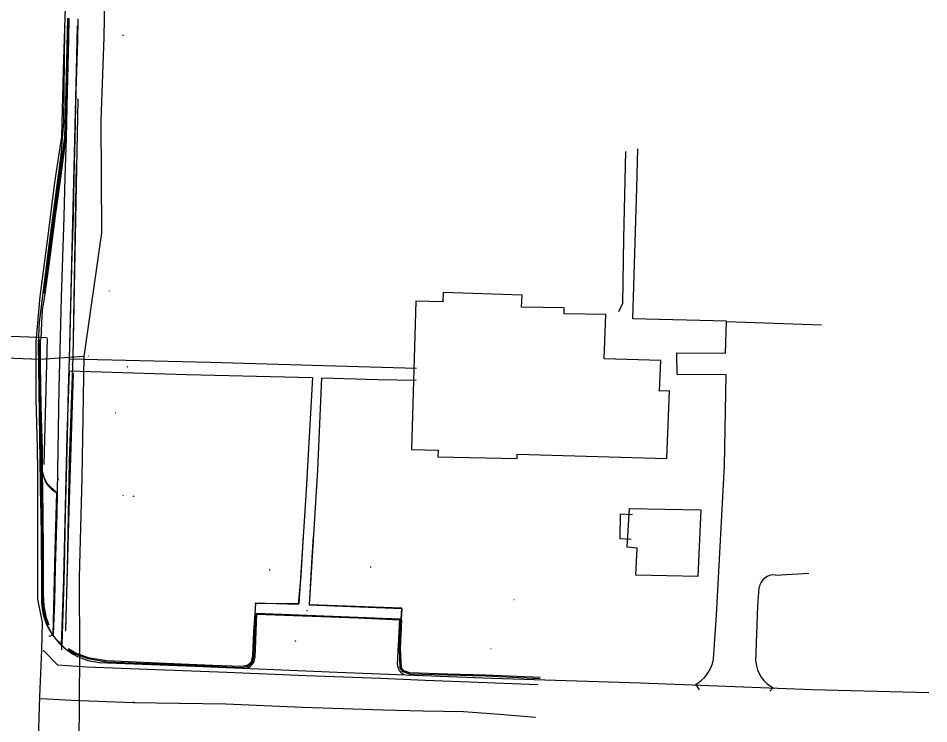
# Model space of a CAD drawing. Extents: x 978516 to 993312, y 1836504 to 1846212.
# Drawn here: x 992548.5 to 992888, y 1844891.7 to 1845154.9 of the extents above; entities that cross this region are included whole.
import ezdxf

# ---------------------------------------------------------------- set-up
doc = ezdxf.new("R2010")
doc.units = 0
for name, color, linetype in [('S_BUILDING', 7, 'Continuous'), ('S_CURB', 7, 'Continuous'), ('S_DRIVEWAY', 7, 'Continuous'), ('S_EDGE_PAVEMENT', 7, 'Continuous'), ('S_FENCE', 7, 'Continuous'), ('S_GAS_UTILITIES', 7, 'Continuous'), ('S_MSC_PT_SYM', 7, 'Continuous'), ('S_PARKING', 7, 'Continuous'), ('S_PAVEMENT_CROWN', 7, 'Continuous'), ('S_SHOULDER', 7, 'Continuous'), ('S_SIDEWALK', 7, 'Continuous'), ('S_TRAFFIC_SIGNAL', 7, 'Continuous')]:
    doc.layers.add(name, color=color, linetype=linetype)

msp = doc.modelspace()

# ---------------------------------------------------------------- linework, layer by layer
at = {"layer": 'S_BUILDING'}
for points in [[(992696.79, 1845049.31), (992695.2, 1844993.98), (992705.14, 1844993.8), (992705.01, 1844991.28), (992734.55, 1844990.68), (992734.59, 1844992.24), (992790.33, 1844990.7), (992791.31, 1845015.88), (992787.56, 1845015.84), (992788.05, 1845027.27), (992767.02, 1845027.86), (992767.57, 1845044.4), (992752.12, 1845044.65), (992752.1, 1845046.83), (992736.17, 1845047.17), (992736.42, 1845051.65), (992706.95, 1845052.53), (992706.87, 1845049.06), (992696.79, 1845049.31)], [(992803.03, 1844971.54), (992801.86, 1844946.61), (992778.83, 1844947.19), (992779.22, 1844957.19), (992775.53, 1844957.56), (992776.44, 1844972.07), (992803.03, 1844971.54)]]:
    msp.add_lwpolyline(points, dxfattribs=at)
at = {"layer": 'S_CURB'}
for p, q in [((992561.61, 1844924.91), (992559.88, 1844924.33)), ((992564.68, 1844921.32), (992564.63, 1844919.33)), ((992801.11, 1844906.37), (992802.37, 1844904.34)), ((992829.92, 1844905.16), (992828.79, 1844903.95))]:
    msp.add_line(p, q, dxfattribs=at)
for points in [[(992566.89, 1845154.87), (992566.78, 1845149.37), (992566.23, 1845128.21), (992565.76, 1845110.49), (992563.76, 1845095.77), (992561.76, 1845081.05), (992559.89, 1845066.61), (992558.01, 1845052.17)], [(992567.29, 1845154.86), (992567.18, 1845149.36), (992566.63, 1845128.2), (992566.16, 1845110.46), (992564.16, 1845095.73), (992562.16, 1845081), (992560.29, 1845066.56), (992558.41, 1845052.12)], [(992556.29, 1845035.09), (992556.26, 1845025.84), (992556.58, 1845010.03), (992557, 1844993.81), (992557.04, 1844985.98)], [(992556.69, 1845035.09), (992556.66, 1845025.85), (992556.98, 1845010.04), (992557.4, 1844993.82), (992557.44, 1844985.98)], [(992557.01, 1844985.82), (992557.23, 1844970.11), (992557.39, 1844955.5), (992557.43, 1844940.18), (992557.61, 1844935.58), (992558.54, 1844931.15), (992559.57, 1844928.46)], [(992557.41, 1844985.82), (992557.63, 1844970.11), (992557.79, 1844955.5), (992557.83, 1844940.19), (992558.01, 1844935.63), (992558.93, 1844931.26), (992559.94, 1844928.61)], [(992567, 1844919.44), (992569.94, 1844917.65), (992574.43, 1844916.11), (992581.44, 1844914.89), (992600.71, 1844914.07), (992620.87, 1844913.2), (992631.83, 1844912.78), (992634.13, 1844913.21), (992635.82, 1844914.6), (992636.39, 1844916.97), (992636.78, 1844926.07), (992637.27, 1844932.66)], [(992567.21, 1844919.78), (992570.11, 1844918.02), (992574.53, 1844916.5), (992581.48, 1844915.28), (992600.73, 1844914.47), (992620.89, 1844913.6), (992631.8, 1844913.18), (992633.96, 1844913.59), (992635.47, 1844914.82), (992635.99, 1844917.03), (992636.38, 1844926.1), (992636.88, 1844932.69)], [(992743.15, 1844908.54), (992722.65, 1844909.48), (992708.56, 1844909.88), (992694.47, 1844910.28), (992691.99, 1844911.11), (992690.95, 1844912.46), (992690.61, 1844919.84), (992691.13, 1844930.55)], [(992743.17, 1844908.94), (992722.67, 1844909.88), (992708.6, 1844910.28), (992694.54, 1844910.68), (992692.23, 1844911.45), (992691.35, 1844912.61), (992691.01, 1844919.84), (992691.53, 1844930.53)]]:
    msp.add_lwpolyline(points, dxfattribs=at)
at = {"layer": 'S_DRIVEWAY'}
msp.add_lwpolyline([(992559.56, 1844928.17), (992561.33, 1844924.79), (992564.87, 1844920.99), (992566.3, 1844919.57)], dxfattribs=at)
at = {"layer": 'S_EDGE_PAVEMENT'}
for points in [[(992555.85, 1844878.01), (992556.57, 1844901.87), (992557.36, 1844919.28), (992557.51, 1844929.48), (992555.79, 1844938.15), (992555.81, 1844955.99), (992555.82, 1844973.84), (992555.85, 1844986.03), (992555.66, 1844994.7), (992555.17, 1845012.93), (992555.24, 1845034.25), (992556.73, 1845051.15), (992559.39, 1845071.84), (992562.13, 1845093.55), (992564.79, 1845110.82), (992565.33, 1845135.34), (992566.1, 1845159.04)], [(992556.96, 1844972.36), (992556.01, 1845033.59), (992556.39, 1845041.48), (992560.12, 1845071.07), (992564.56, 1845103.86), (992565.49, 1845116.14), (992565.94, 1845150.91), (992565.97, 1845151.93)], [(992556.96, 1844972.36), (992557.2, 1844946.3), (992557.16, 1844936.81)], [(992742.39, 1844906.32), (992729.59, 1844906.79), (992716.79, 1844907.27), (992700.24, 1844907.93), (992683.7, 1844908.58), (992669.79, 1844909.1), (992655.88, 1844909.61), (992641.11, 1844910.25), (992626.35, 1844910.89), (992609.91, 1844911.52), (992593.48, 1844912.14), (992574.09, 1844912.85), (992563.24, 1844913.6), (992557.82, 1844919.17)], [(992578.75, 1844914.61), (992578.75, 1844914.61), (992614.41, 1844913.16), (992667.47, 1844911), (992725.04, 1844908.76), (992780.48, 1844906.96), (992844.51, 1844904.52), (992888.01, 1844903.43)]]:
    msp.add_lwpolyline(points, dxfattribs=at)
msp.add_ellipse((992580.92, 1844938.29), major_axis=(-23.63, -2.83), ratio=0.999123, start_param=6.226, end_param=7.643741, dxfattribs=at)
at = {"layer": 'S_FENCE'}
for p, q in [((992570.7, 1845124.58), (992568.81, 1845028.62)), ((992568.96, 1845028.4), (992570.21, 1845100.53)), ((992568.81, 1845028.62), (992567.45, 1844989.74)), ((992567.45, 1844989.74), (992566.7, 1844949.76)), ((992566.7, 1844949.76), (992566.12, 1844926.57))]:
    msp.add_line(p, q, dxfattribs=at)
msp.add_lwpolyline([(992569.05, 1845022.48), (992567.41, 1844971.32), (992566.13, 1844927.1)], dxfattribs=at)
at = {"layer": 'S_GAS_UTILITIES'}
for p, q in [((992580.57, 1845147.66), (992581.09, 1845176.29)), ((992579.41, 1845116.72), (992580.57, 1845147.66)), ((992579.67, 1845074.88), (992579.41, 1845116.72)), ((992573.13, 1845028.68), (992579.67, 1845074.88)), ((992556.62, 1845027.65), (992520.47, 1845028.93)), ((992573.13, 1845028.72), (992556.62, 1845027.65)), ((992572.35, 1844983.43), (992573.13, 1845028.68)), ((992571.34, 1844946.23), (992572.35, 1844983.43)), ((992571.52, 1844917.25), (992571.34, 1844946.23)), ((992571.19, 1844880.83), (992571.52, 1844917.25))]:
    msp.add_line(p, q, dxfattribs=at)
at = {"layer": 'S_MSC_PT_SYM'}
for points in [[(992587.6, 1845148.5), (992587.6, 1845148.55), (992587.6, 1845148.5), (992587.55, 1845148.5), (992587.6, 1845148.5), (992587.6, 1845148.45), (992587.6, 1845148.5), (992587.65, 1845148.5)], [(992570.7, 1845124.58), (992570.7, 1845124.63), (992570.7, 1845124.58), (992570.65, 1845124.58), (992570.7, 1845124.58), (992570.7, 1845124.53), (992570.7, 1845124.58), (992570.75, 1845124.58)], [(992582.54, 1845053.09), (992582.54, 1845053.15), (992582.54, 1845053.09), (992582.49, 1845053.09), (992582.54, 1845053.09), (992582.54, 1845053.04), (992582.54, 1845053.09), (992582.59, 1845053.09)], [(992568.81, 1845028.62), (992568.81, 1845028.67), (992568.81, 1845028.62), (992568.76, 1845028.62), (992568.81, 1845028.62), (992568.81, 1845028.57), (992568.81, 1845028.62), (992568.86, 1845028.62)], [(992574.6, 1845028.96), (992574.6, 1845029.01), (992574.6, 1845028.96), (992574.55, 1845028.96), (992574.6, 1845028.96), (992574.6, 1845028.91), (992574.6, 1845028.96), (992574.65, 1845028.96)], [(992568.68, 1845025.64), (992568.68, 1845025.69), (992568.68, 1845025.64), (992568.63, 1845025.64), (992568.68, 1845025.64), (992568.68, 1845025.59), (992568.68, 1845025.64), (992568.73, 1845025.64)], [(992589.23, 1845024.9), (992589.23, 1845024.95), (992589.23, 1845024.9), (992589.18, 1845024.9), (992589.23, 1845024.9), (992589.23, 1845024.85), (992589.23, 1845024.9), (992589.28, 1845024.9)], [(992584.73, 1845007.7), (992584.73, 1845007.75), (992584.73, 1845007.7), (992584.68, 1845007.7), (992584.73, 1845007.7), (992584.73, 1845007.65), (992584.73, 1845007.7), (992584.78, 1845007.7)], [(992567.45, 1844989.74), (992567.45, 1844989.79), (992567.45, 1844989.74), (992567.4, 1844989.74), (992567.45, 1844989.74), (992567.45, 1844989.69), (992567.45, 1844989.74), (992567.5, 1844989.74)], [(992563.43, 1844982.94), (992563.43, 1844982.99), (992563.43, 1844982.94), (992563.38, 1844982.94), (992563.43, 1844982.94), (992563.43, 1844982.89), (992563.43, 1844982.94), (992563.48, 1844982.94)], [(992587.63, 1844976.97), (992587.63, 1844977.02), (992587.63, 1844976.97), (992587.58, 1844976.97), (992587.63, 1844976.97), (992587.63, 1844976.92), (992587.63, 1844976.97), (992587.68, 1844976.97)], [(992591.43, 1844976.59), (992591.43, 1844976.64), (992591.43, 1844976.59), (992591.38, 1844976.59), (992591.43, 1844976.59), (992591.43, 1844976.54), (992591.43, 1844976.59), (992591.48, 1844976.59)], [(992566.7, 1844949.76), (992566.7, 1844949.81), (992566.7, 1844949.76), (992566.65, 1844949.76), (992566.7, 1844949.76), (992566.7, 1844949.71), (992566.7, 1844949.76), (992566.75, 1844949.76)], [(992642.26, 1844949.13), (992642.26, 1844949.18), (992642.26, 1844949.13), (992642.21, 1844949.13), (992642.26, 1844949.13), (992642.26, 1844949.08), (992642.26, 1844949.13), (992642.31, 1844949.13)], [(992679.94, 1844950.23), (992679.94, 1844950.28), (992679.94, 1844950.23), (992679.89, 1844950.23), (992679.94, 1844950.23), (992679.94, 1844950.18), (992679.94, 1844950.23), (992679.99, 1844950.23)], [(992733.37, 1844938.09), (992733.37, 1844938.14), (992733.37, 1844938.09), (992733.32, 1844938.09), (992733.37, 1844938.09), (992733.37, 1844938.04), (992733.37, 1844938.09), (992733.42, 1844938.09)], [(992656.18, 1844933.89), (992656.18, 1844933.94), (992656.18, 1844933.89), (992656.13, 1844933.89), (992656.18, 1844933.89), (992656.18, 1844933.84), (992656.18, 1844933.89), (992656.23, 1844933.89)], [(992566.12, 1844926.57), (992566.12, 1844926.62), (992566.12, 1844926.57), (992566.07, 1844926.57), (992566.12, 1844926.57), (992566.12, 1844926.52), (992566.12, 1844926.57), (992566.17, 1844926.57)], [(992651.86, 1844922.59), (992651.86, 1844922.64), (992651.86, 1844922.59), (992651.81, 1844922.59), (992651.86, 1844922.59), (992651.86, 1844922.54), (992651.86, 1844922.59), (992651.91, 1844922.59)], [(992724.74, 1844919.8), (992724.74, 1844919.85), (992724.74, 1844919.8), (992724.69, 1844919.8), (992724.74, 1844919.8), (992724.74, 1844919.75), (992724.74, 1844919.8), (992724.79, 1844919.8)], [(992591.59, 1844899.78), (992591.59, 1844899.83), (992591.59, 1844899.78), (992591.54, 1844899.78), (992591.59, 1844899.78), (992591.59, 1844899.73), (992591.59, 1844899.78), (992591.64, 1844899.78)]]:
    msp.add_lwpolyline(points, dxfattribs=at)
at = {"layer": 'S_PARKING'}
for points in [[(992807.78, 1844915.79), (992807.78, 1844915.79), (992808.88, 1844932.28), (992811.87, 1844987.95), (992812.44, 1845021.86), (992794.22, 1845022.04), (992794.08, 1845030.09), (992812.23, 1845029.98), (992812.6, 1845041.81), (992847.99, 1845040.5)], [(992830.8, 1844947.22), (992830.8, 1844947.22), (992843.28, 1844947.87)], [(992823.52, 1844914.91), (992823.52, 1844914.91), (992824.25, 1844935.61), (992824.77, 1844942.55)], [(992689.93, 1844913.8), (992689.93, 1844913.8), (992690.84, 1844930.77), (992637.37, 1844932.81), (992636.75, 1844916.32)], [(992637.57, 1844932.65), (992654.45, 1844931.98), (992675.21, 1844931.23), (992690.67, 1844930.52)]]:
    msp.add_lwpolyline(points, dxfattribs=at)
for centre, radius, start, end in [((992830.21, 1844941.74), 5.51, 83.8357, 171.5727), ((992794.2, 1844918.38), 13.83, 298.1668, 349.1866), ((992693.99, 1844913.86), 4.06, 180.8855, 245.6252)]:
    msp.add_arc(centre, radius, start, end, dxfattribs=at)
for centre, major_axis, ratio, start_param, end_param in [((992632.54, 1844916.55), (3.78, 1.89), 0.98978, 4.413085, 5.760635), ((992835.62, 1844915.95), (1.09, -12.18), 0.992869, 4.709293, 5.726984)]:
    msp.add_ellipse(centre, major_axis=major_axis, ratio=ratio, start_param=start_param, end_param=end_param, dxfattribs=at)
at = {"layer": 'S_PAVEMENT_CROWN'}
msp.add_lwpolyline([(992741.41, 1844894.13), (992727.94, 1844895.16), (992714.47, 1844896.19), (992699.5, 1844896.5), (992684.53, 1844896.81), (992669.49, 1844897.33), (992654.45, 1844897.85), (992640.15, 1844898.46), (992625.86, 1844899.07), (992608.59, 1844899.32), (992591.32, 1844899.56), (992568.33, 1844900.47), (992556.99, 1844901.06)], dxfattribs=at)
at = {"layer": 'S_SHOULDER'}
for points in [[(992774.99, 1845105.12), (992774.18, 1845072.67), (992773.85, 1845048.54), (992772.32, 1845045.35)], [(992812.54, 1845041.86), (992777.62, 1845042.73), (992779.19, 1845091.6), (992779.56, 1845106.17)]]:
    msp.add_lwpolyline(points, dxfattribs=at)
at = {"layer": 'S_SIDEWALK'}
for points in [[(992567.42, 1845154.81), (992567.29, 1845147.11), (992566.81, 1845127.46), (992566.37, 1845110.29), (992565.93, 1845095.57), (992565.49, 1845080.84), (992565.03, 1845065.76), (992564.57, 1845050.68), (992563.99, 1845031.18), (992563.66, 1845016.93), (992563.31, 1844993.79), (992562.87, 1844970.11), (992562.31, 1844950.07), (992561.98, 1844937.36), (992561.52, 1844925.11)], [(992570.7, 1845154.71), (992570.56, 1845146.59), (992570.04, 1845127.55), (992569.66, 1845110.28), (992569.3, 1845095.56), (992568.95, 1845080.83), (992568.55, 1845066.51), (992568.14, 1845052.2), (992567.68, 1845032.09), (992567.15, 1845016.54), (992566.68, 1844993.72), (992566.03, 1844969.85), (992565.62, 1844949.74), (992565.24, 1844936.98), (992564.77, 1844921.28)], [(992567.57, 1845027.84), (992569.5, 1845104.29), (992570.44, 1845146.06), (992570.61, 1845152)], [(992566.1, 1845109.66), (992564.22, 1845095.41), (992562.34, 1845081.16), (992560.41, 1845066.63), (992558.48, 1845052.09), (992557.47, 1845046), (992557.16, 1845041.24), (992556.89, 1845035.2)], [(992696.95, 1845024.21), (992662.47, 1845025.28), (992620.03, 1845026.42), (992567.62, 1845027.73)], [(992564.64, 1844921.07), (992565.47, 1844945.87), (992566.7, 1844999.41), (992567.64, 1845023.3)], [(992567.65, 1845023.34), (992611.33, 1845022.03), (992658.17, 1845020.85), (992655.81, 1844978.92), (992653.09, 1844936.45), (992636.94, 1844936.65), (992636.77, 1844932.74)], [(992691.32, 1844930.88), (992691.48, 1844934.8), (992657.13, 1844936.08), (992660.18, 1844986.41), (992661.66, 1845020.73), (992682.54, 1845020.14), (992696.82, 1845019.84)], [(992562.74, 1844978.02), (992559.18, 1844981.42), (992558.16, 1844983.58), (992557.61, 1844985.76)], [(992562.81, 1844977.98), (992562.81, 1844977.98), (992562.22, 1844956.28), (992561.45, 1844924.68)], [(992777.59, 1844969.62), (992772.99, 1844969.87), (992772.76, 1844960.8), (992777.09, 1844960.62)], [(992636.68, 1844932.94), (992652.85, 1844932.23), (992675.53, 1844931.36), (992691.45, 1844930.72), (992691.68, 1844934.65), (992675.72, 1844935.18), (992657.15, 1844936.03), (992658.03, 1844951.78), (992658.55, 1844961.63)], [(992654.69, 1844961.93), (992653.83, 1844946.95), (992652.85, 1844936.17), (992636.7, 1844936.78)]]:
    msp.add_lwpolyline(points, dxfattribs=at)
msp.add_arc((992566.94, 1844986.38), 9.35, 184.5335, 243.8214, dxfattribs=at)
at = {"layer": 'S_TRAFFIC_SIGNAL'}
for p, q in [((992559.3, 1845035.63), (992542.2, 1845036.27)), ((992559.29, 1845035.49), (992558.04, 1844988.39))]:
    msp.add_line(p, q, dxfattribs=at)

doc.saveas('drawing.dxf')
